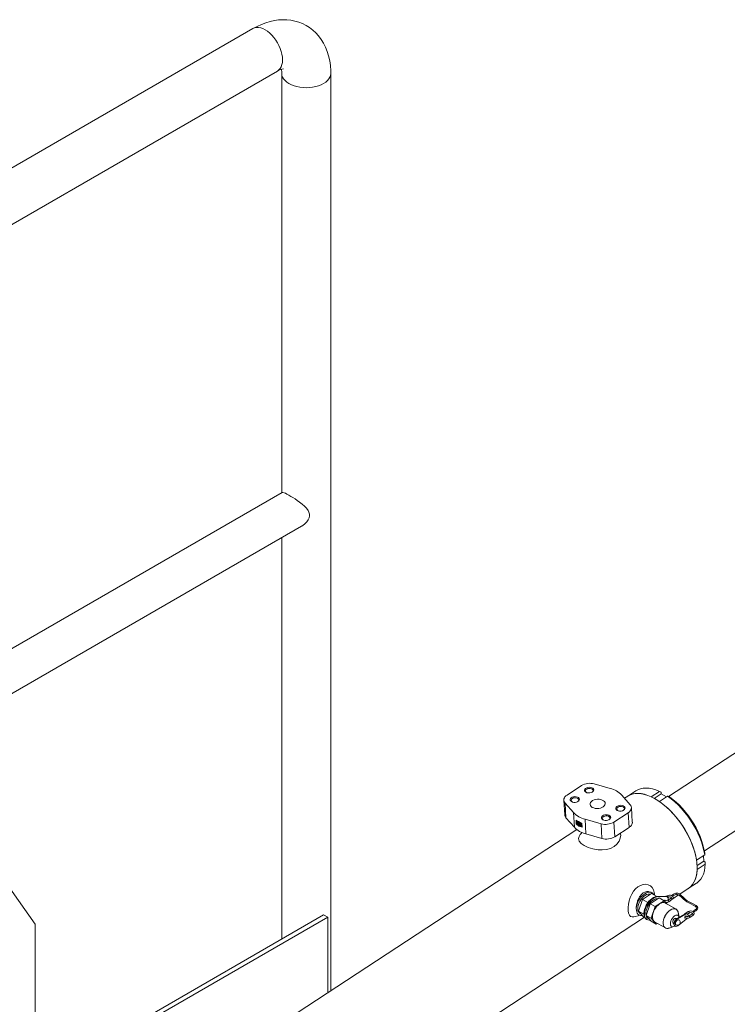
# Model space of a CAD drawing. Header units: millimetres. Extents: x 525 to 29324, y 175 to 20618.
# Tile 584 of 588: x 22793 to 23402, y 17996 to 18842. Entities that reach past the tile are written whole.
import ezdxf

# ---------------------------------------------------------------- set-up
doc = ezdxf.new("R2010")
doc.units = ezdxf.units.MM
doc.linetypes.add('SLD-Continua', pattern=[0])

msp = doc.modelspace()

# ---------------------------------------------------------------- linework, layer by layer
at = {"color": 7, "linetype": 'SLD-Continua', "lineweight": 18, "ltscale": 35}
for p, q in [((22993.89, 18834.51), (21226.12, 17814.25)), ((22448.04, 18470.79), (23014.97, 18797.99)), ((23018.7, 18795.82), (23018.7, 18435.45)), ((23060.86, 18007.49), (23060.86, 18795.82)), ((23019.08, 18435.67), (22448.04, 18106.09)), ((22448.04, 18067.53), (23035.78, 18406.74)), ((23018.7, 18396.88), (23018.7, 18051.89)), ((23583.11, 18326.12), (23351.28, 18174.33)), ((23382.09, 18127.57), (23613.79, 18279.27)), ((23263.97, 18175.64), (23276.32, 18183.72)), ((23287.36, 18185.19), (23301.15, 18181.28)), ((23280.69, 18177.8), (23280.85, 18177.71)), ((23311.09, 18175.54), (23318.3, 18167.33)), ((23316.14, 18174.63), (23313.44, 18172.86)), ((23323.2, 18179.25), (23316.14, 18174.63)), ((23336.39, 18174.13), (23343.44, 18178.75)), ((23339.02, 18172.79), (23345.03, 18176.73)), ((23344.46, 18178.31), (23342.78, 18179.05)), ((23343.46, 18170.05), (23350.51, 18174.67)), ((23344.46, 18178.31), (23344.95, 18178.09)), ((23345.03, 18176.73), (23344.95, 18178.09)), ((23349.62, 18174.08), (23345.03, 18176.73)), ((23261.22, 18171.21), (23261.98, 18158.62)), ((23269.51, 18160.56), (23262.29, 18168.77)), ((23262.29, 18168.77), (23263.05, 18156.17)), ((23268.34, 18169.71), (23268.5, 18169.63)), ((23320.13, 18152.29), (23319.37, 18164.89)), ((23263.05, 18156.17), (23270.26, 18147.96)), ((23269.51, 18160.56), (23270.26, 18147.96)), ((23316.62, 18160.46), (23304.28, 18152.38)), ((23307.63, 18162.25), (23307.79, 18162.16)), ((23316.62, 18160.46), (23317.38, 18147.86)), ((23271.9, 18150.97), (23271.72, 18153.92)), ((23272.13, 18151.12), (23271.9, 18150.97)), ((23271.96, 18153.8), (23272.13, 18151.12)), ((23272.18, 18153.49), (23272.32, 18153.58)), ((23272.18, 18153.49), (23272.32, 18151.11)), ((23272.73, 18152.29), (23272.7, 18152.8)), ((23272.73, 18152.29), (23272.87, 18152.38)), ((23273.61, 18151.78), (23272.73, 18152.29)), ((23272.76, 18151.74), (23273.65, 18151.23)), ((23272.79, 18151.23), (23272.76, 18151.74)), ((23272.79, 18151.23), (23272.93, 18151.32)), ((23272.85, 18152.75), (23272.87, 18152.38)), ((23272.87, 18152.38), (23273.75, 18151.87)), ((23272.91, 18151.65), (23272.93, 18151.32)), ((23273.61, 18151.78), (23273.75, 18151.87)), ((23273.65, 18151.23), (23273.61, 18151.78)), ((23273.65, 18151.23), (23273.79, 18151.32)), ((23273.75, 18151.87), (23273.79, 18151.32)), ((23273.82, 18152.36), (23273.78, 18152.91)), ((23273.82, 18152.36), (23273.96, 18152.45)), ((23273.92, 18153.01), (23273.96, 18152.45)), ((23273.94, 18150.36), (23274.08, 18150.45)), ((23273.97, 18149.81), (23273.94, 18150.36)), ((23273.97, 18149.81), (23274.11, 18149.9)), ((23274.08, 18150.45), (23274.11, 18149.9)), ((23274.81, 18151.72), (23274.92, 18149.85)), ((23275.33, 18151.01), (23275.47, 18151.11)), ((23275.33, 18151.01), (23275.39, 18149.99)), ((23275.39, 18149.99), (23275.53, 18150.08)), ((23275.47, 18151.11), (23275.53, 18150.08)), ((23276.03, 18149.62), (23275.97, 18150.65)), ((23276.43, 18148.77), (23276.57, 18148.86)), ((23276.45, 18150.63), (23276.59, 18150.73)), ((23276.54, 18149.07), (23276.45, 18150.63)), ((23276.54, 18149.07), (23276.68, 18149.16)), ((23276.59, 18150.73), (23276.68, 18149.16)), ((23276.67, 18151.06), (23276.85, 18148.12)), ((23293.23, 18150.91), (23279.45, 18154.82)), ((23279.45, 18154.82), (23280.21, 18142.22)), ((23293.23, 18150.91), (23293.99, 18138.32)), ((23295.28, 18154.17), (23295.44, 18154.08)), ((23304.28, 18152.38), (23305.04, 18139.78)), ((23305.04, 18139.78), (23317.38, 18147.86)), ((23272.39, 18145.99), (23007.95, 17972.85)), ((23276.97, 18143.44), (23276.25, 18142.71)), ((23280.21, 18142.22), (23293.99, 18138.32)), ((23375.32, 18119.55), (23382.38, 18124.17)), ((23381.62, 18118.74), (23381.34, 18123.49)), ((23375.78, 18114.92), (23381.62, 18118.74)), ((23375.8, 18111.68), (23382.85, 18116.3)), ((23382.84, 18118.04), (23381.62, 18118.74)), ((22806.55, 18064.68), (22777.99, 18105.36)), ((23368.18, 18095.15), (23375.24, 18099.77)), ((23336.71, 18090.93), (23328.97, 18085.86)), ((23336.81, 18091.58), (23336.29, 18091.88)), ((23336.71, 18090.93), (23341.26, 18088.3)), ((23339.08, 18089.56), (23339.08, 18090.86)), ((23341.16, 18088.3), (23348.75, 18088.6)), ((23341.16, 18088.3), (23341.59, 18088.05)), ((23341.59, 18088.05), (23349.18, 18088.36)), ((23348.75, 18088.6), (23349.18, 18088.36)), ((23350.03, 18088.91), (23349.41, 18088.51)), ((23350.08, 18088.15), (23349.66, 18088.39)), ((23354.95, 18086.49), (23359.9, 18089.73)), ((23360.87, 18090.36), (23368.18, 18095.15)), ((23328.97, 18085.86), (23325.55, 18075.84)), ((23328.97, 18085.86), (23333.55, 18083.21)), ((23331.98, 18072.13), (23335.4, 18082.14)), ((23335.4, 18082.14), (23343.14, 18087.21)), ((23335.4, 18082.14), (23339.65, 18079.7)), ((23336.23, 18069.68), (23339.65, 18079.7)), ((23339.65, 18079.7), (23347.39, 18084.76)), ((23347.39, 18084.76), (23343.14, 18087.21)), ((23347.39, 18084.76), (23349.59, 18082.24)), ((23348.11, 18084.97), (23348.07, 18085.16)), ((23357.81, 18077.5), (23348.61, 18082.8)), ((23353.39, 18086.98), (23350.57, 18085.13)), ((23350.67, 18087.54), (23350.85, 18087.66)), ((23351.39, 18083.87), (23354.21, 18085.72)), ((23054.48, 18072.54), (22442.07, 17719.09)), ((23058.22, 18070.62), (23054.69, 18072.66)), ((23325.27, 18072.84), (23325.81, 18072.53)), ((23325.55, 18075.84), (23330.12, 18073.2)), ((23325.55, 18075.84), (23329.87, 18070.9)), ((23326.82, 18073.79), (23327.87, 18073.18)), ((23329.87, 18070.9), (23330.88, 18070.32)), ((23331.98, 18072.13), (23336.23, 18069.68)), ((23336.3, 18067.18), (23331.98, 18072.13)), ((23365.53, 18073.46), (23358.48, 18069.46)), ((23365.96, 18073.22), (23358.91, 18069.21)), ((23360.48, 18070.6), (23359.53, 18074.82)), ((23368.14, 18075.42), (23365.31, 18073.57)), ((23365.96, 18073.22), (23365.53, 18073.46)), ((23366.18, 18071.66), (23366.22, 18071.49)), ((23367.44, 18073.36), (23367.02, 18073.6)), ((23367.58, 18073.26), (23368.96, 18074.17)), ((23371.49, 18073.48), (23368.67, 18071.64)), ((23369.49, 18070.38), (23372.32, 18072.23)), ((23058.22, 18070.62), (21219.75, 17009.55)), ((22806.55, 17966.69), (22806.55, 18064.68)), ((23048.53, 17885.86), (23330.54, 18070.51)), ((23058.22, 18005.76), (23058.22, 18070.62)), ((23332.39, 18068.73), (23332.81, 18068.49)), ((23340.55, 18064.73), (23336.23, 18069.68)), ((23336.3, 18067.18), (23340.55, 18064.73)), ((23339.32, 18066.69), (23348.51, 18061.39)), ((23341.56, 18065.4), (23340.55, 18064.73)), ((23351.69, 18061.24), (23355.82, 18062.52)), ((23355.44, 18065.24), (23355.81, 18065.02)), ((23356.59, 18063.14), (23357.01, 18062.89)), ((23358.31, 18069.36), (23357.94, 18069.57)), ((23358.91, 18069.21), (23358.48, 18069.46)), ((23359.26, 18063.32), (23360.14, 18063.97)), ((23360.59, 18064.31), (23366.24, 18068.51))]:
    msp.add_line(p, q, dxfattribs=at)
at = {"color": 7, "linetype": 'SLD-Continua', "lineweight": 18, "ltscale": 35, "flags": 128}
for points in [[(23060.86, 18795.82), (23060.82, 18798.29), (23060.51, 18802.62), (23059.9, 18806.85), (23059, 18810.94), (23057.8, 18814.85), (23056.32, 18818.55), (23054.57, 18822.01), (23052.57, 18825.22), (23050.35, 18828.17), (23047.92, 18830.85), (23045.29, 18833.25), (23042.5, 18835.38), (23039.55, 18837.21), (23036.47, 18838.76), (23033.26, 18840.02), (23029.96, 18840.99), (23026.57, 18841.66), (23023.1, 18842.05), (23019.57, 18842.14), (23015.98, 18841.94), (23012.33, 18841.44), (23008.63, 18840.64), (23004.91, 18839.53), (23001.16, 18838.12), (22997.41, 18836.4), (22993.89, 18834.51)], [(22993.89, 18834.51), (22995.35, 18835.14), (22996.97, 18835.46), (22998.72, 18835.45), (23000.57, 18835.1), (23002.48, 18834.44), (23004.43, 18833.46)], [(22993.89, 18834.51), (22995.35, 18835.14), (22996.97, 18835.46), (22998.72, 18835.45), (23000.57, 18835.1), (23002.48, 18834.44), (23004.43, 18833.46), (23006.37, 18832.19), (23008.29, 18830.65), (23010.13, 18828.86), (23011.88, 18826.86), (23013.5, 18824.67), (23014.97, 18822.34), (23016.25, 18819.9), (23017.34, 18817.41), (23018.2, 18814.89), (23018.83, 18812.39), (23019.21, 18809.97), (23019.33, 18807.64), (23019.21, 18805.47), (23018.83, 18803.48), (23018.2, 18801.71), (23017.34, 18800.19), (23016.25, 18798.94), (23014.97, 18797.99), (23014.94, 18797.97)], [(23004.43, 18833.46), (23006.37, 18832.19), (23008.29, 18830.65), (23010.13, 18828.86), (23011.88, 18826.86), (23013.5, 18824.67), (23014.97, 18822.34), (23016.25, 18819.9), (23017.34, 18817.41), (23018.2, 18814.89), (23018.83, 18812.39), (23019.21, 18809.97), (23019.33, 18807.64), (23019.21, 18805.47), (23018.83, 18803.48), (23018.2, 18801.71), (23017.34, 18800.19), (23016.25, 18798.94), (23014.97, 18797.99), (23014.97, 18797.99)], [(23018.7, 18795.79), (23018.88, 18794.23), (23019.42, 18792.67), (23020.31, 18791.16), (23021.53, 18789.74), (23023.06, 18788.41), (23024.88, 18787.22), (23026.95, 18786.17), (23029.24, 18785.28), (23031.71, 18784.58), (23034.33, 18784.07), (23037.03, 18783.76), (23039.78, 18783.65), (23042.53, 18783.76), (23045.24, 18784.07), (23047.85, 18784.58), (23050.32, 18785.28), (23052.62, 18786.17), (23054.69, 18787.22), (23056.51, 18788.41), (23058.04, 18789.74), (23059.26, 18791.16), (23060.15, 18792.67), (23060.68, 18794.23), (23060.86, 18795.82)], [(23018.7, 18795.82), (23018.88, 18794.23), (23019.42, 18792.67), (23020.31, 18791.16), (23021.53, 18789.74), (23023.06, 18788.41), (23024.88, 18787.22)], [(23024.88, 18787.22), (23026.95, 18786.17), (23029.24, 18785.28), (23031.71, 18784.58), (23034.33, 18784.07), (23037.03, 18783.76), (23039.78, 18783.65), (23042.53, 18783.76), (23045.24, 18784.07), (23047.85, 18784.58), (23050.32, 18785.28), (23052.62, 18786.17), (23054.69, 18787.22), (23056.51, 18788.41), (23058.04, 18789.74), (23059.26, 18791.16), (23060.15, 18792.67), (23060.68, 18794.23), (23060.86, 18795.82)], [(23019.1, 18435.65), (23019.66, 18435.76), (23020.77, 18435.46), (23021.83, 18435), (23023.17, 18434.32), (23024.72, 18433.46), (23026.52, 18432.39), (23028.25, 18431.32), (23030.1, 18430.12), (23032.04, 18428.81), (23033.99, 18427.41), (23036.16, 18425.73), (23038.19, 18423.95), (23039.96, 18422.11), (23041.4, 18420.09), (23042.06, 18418.69), (23042.43, 18417.18), (23042.47, 18415.65), (23042.15, 18414.06), (23041.39, 18412.29), (23040.27, 18410.61), (23038.27, 18408.51), (23035.85, 18406.78), (23035.78, 18406.75)], [(23280.18, 18178.02), (23279.47, 18178.58), (23279.08, 18179.26), (23279.03, 18179.99), (23279.34, 18180.71), (23279.97, 18181.36), (23280.87, 18181.87), (23281.96, 18182.2), (23283.15, 18182.33), (23284.32, 18182.24), (23285.37, 18181.94), (23286.21, 18181.45), (23286.77, 18180.82), (23286.99, 18180.11), (23286.86, 18179.38), (23286.39, 18178.69), (23285.61, 18178.1), (23284.6, 18177.67), (23283.45, 18177.44), (23282.26, 18177.42), (23281.14, 18177.62), (23280.18, 18178.02)], [(23285.4, 18177.99), (23285.57, 18178.11), (23286.13, 18178.71), (23286.35, 18179.38), (23286.21, 18180.04), (23285.73, 18180.62), (23284.96, 18181.07), (23283.98, 18181.33), (23282.89, 18181.37), (23281.82, 18181.19), (23280.88, 18180.81), (23280.18, 18180.27), (23279.78, 18179.63), (23279.74, 18178.96), (23280.05, 18178.32), (23280.69, 18177.8), (23280.69, 18177.8)], [(23343.44, 18178.75), (23340.46, 18179.97), (23337.56, 18180.87), (23334.74, 18181.43), (23332.05, 18181.64), (23329.5, 18181.5), (23327.11, 18181.02), (23324.9, 18180.2), (23323.2, 18179.25)], [(23262.29, 18168.77), (23261.71, 18169.6), (23261.34, 18170.47), (23261.22, 18171.39), (23261.32, 18172.31), (23261.66, 18173.22), (23262.23, 18174.09), (23263, 18174.9), (23263.97, 18175.64)], [(23267.83, 18169.93), (23267.12, 18170.5), (23266.73, 18171.18), (23266.68, 18171.91), (23266.99, 18172.63), (23267.62, 18173.27), (23268.53, 18173.79), (23269.62, 18174.12), (23270.8, 18174.25), (23271.97, 18174.16), (23273.02, 18173.85), (23273.87, 18173.37), (23274.42, 18172.74), (23274.65, 18172.03), (23274.52, 18171.29), (23274.04, 18170.6), (23273.26, 18170.02), (23272.26, 18169.59), (23271.11, 18169.35), (23269.92, 18169.34), (23268.79, 18169.54), (23267.83, 18169.93)], [(23273.05, 18169.9), (23273.22, 18170.02), (23273.78, 18170.62), (23274, 18171.29), (23273.87, 18171.95), (23273.39, 18172.54), (23272.61, 18172.99), (23271.63, 18173.25), (23270.55, 18173.29), (23269.48, 18173.11), (23268.54, 18172.73), (23267.83, 18172.19), (23267.44, 18171.55), (23267.39, 18170.87), (23267.71, 18170.24), (23268.34, 18169.71), (23268.34, 18169.71)], [(23316.14, 18174.63), (23317.85, 18175.58), (23320.06, 18176.4), (23322.45, 18176.88), (23325, 18177.02), (23327.69, 18176.81), (23330.5, 18176.25), (23333.41, 18175.36), (23336.39, 18174.13)], [(23368.18, 18095.15), (23368.66, 18095.48), (23370.34, 18096.9), (23371.82, 18098.61), (23373.08, 18100.59), (23374.11, 18102.81), (23374.9, 18105.28), (23375.45, 18107.97), (23375.76, 18110.85), (23375.81, 18113.91), (23375.62, 18117.13), (23375.18, 18120.48), (23374.49, 18123.94), (23373.57, 18127.48), (23372.41, 18131.07), (23371.03, 18134.69), (23369.43, 18138.31), (23367.63, 18141.91), (23365.65, 18145.45), (23363.49, 18148.92), (23361.17, 18152.28), (23358.71, 18155.52), (23356.13, 18158.6), (23353.45, 18161.51), (23350.68, 18164.21), (23347.85, 18166.71), (23344.97, 18168.96), (23342.08, 18170.97), (23339.19, 18172.7), (23336.32, 18174.16), (23333.49, 18175.33), (23330.72, 18176.19), (23328.04, 18176.75), (23325.47, 18177), (23323.02, 18176.94), (23320.71, 18176.57), (23318.56, 18175.89), (23316.58, 18174.91), (23316.14, 18174.63)], [(23344.95, 18178.09), (23344.1, 18178.46), (23343.44, 18178.75)], [(23382.38, 18124.17), (23381.72, 18127.79), (23380.79, 18131.5), (23379.61, 18135.27), (23378.17, 18139.09), (23376.5, 18142.9), (23374.6, 18146.69), (23372.5, 18150.42), (23370.2, 18154.06), (23367.73, 18157.58), (23365.11, 18160.95), (23362.36, 18164.14), (23359.5, 18167.14), (23356.56, 18169.9), (23353.55, 18172.42), (23350.51, 18174.67)], [(23350.51, 18174.67), (23351.36, 18174.3), (23352.02, 18174.01)], [(23352.02, 18174.01), (23354.91, 18171.86), (23357.77, 18169.45), (23360.56, 18166.81), (23363.28, 18163.96), (23365.9, 18160.92), (23368.39, 18157.71), (23370.74, 18154.36), (23372.92, 18150.9), (23374.93, 18147.35), (23376.73, 18143.75), (23378.33, 18140.12), (23379.7, 18136.49), (23380.84, 18132.89), (23381.73, 18129.36), (23382.37, 18125.92)], [(23285.71, 18165.05), (23284.78, 18165.74), (23284.14, 18166.56), (23283.83, 18167.46), (23283.87, 18168.38), (23284.26, 18169.3), (23284.98, 18170.14), (23285.98, 18170.87), (23287.21, 18171.45), (23288.61, 18171.85), (23290.1, 18172.04), (23291.6, 18172.02), (23293.04, 18171.78), (23294.32, 18171.34), (23295.39, 18170.72), (23296.18, 18169.96), (23296.66, 18169.1), (23296.79, 18168.18), (23296.57, 18167.25), (23296.02, 18166.37), (23295.15, 18165.58), (23294.03, 18164.92), (23292.7, 18164.43), (23291.25, 18164.13), (23289.74, 18164.04), (23288.26, 18164.18), (23286.9, 18164.52), (23285.71, 18165.05)], [(23307.12, 18162.47), (23306.41, 18163.03), (23306.02, 18163.71), (23305.97, 18164.44), (23306.28, 18165.16), (23306.91, 18165.81), (23307.81, 18166.32), (23308.9, 18166.66), (23310.09, 18166.78), (23311.26, 18166.69), (23312.31, 18166.39), (23313.15, 18165.9), (23313.71, 18165.27), (23313.93, 18164.56), (23313.8, 18163.83), (23313.33, 18163.14), (23312.55, 18162.55), (23311.54, 18162.12), (23310.39, 18161.89), (23309.2, 18161.87), (23308.08, 18162.07), (23307.12, 18162.47)], [(23312.34, 18162.44), (23312.51, 18162.56), (23313.07, 18163.16), (23313.29, 18163.83), (23313.15, 18164.49), (23312.67, 18165.08), (23311.9, 18165.52), (23310.92, 18165.78), (23309.83, 18165.82), (23308.76, 18165.64), (23307.83, 18165.26), (23307.12, 18164.72), (23306.72, 18164.08), (23306.68, 18163.41), (23306.99, 18162.77), (23307.63, 18162.25), (23307.63, 18162.25)], [(23318.3, 18167.33), (23318.89, 18166.5), (23319.25, 18165.63), (23319.38, 18164.71), (23319.27, 18163.79), (23318.93, 18162.88), (23318.37, 18162.01), (23317.59, 18161.2), (23316.62, 18160.46)], [(23343.46, 18170.05), (23346.5, 18167.8), (23349.5, 18165.28), (23352.45, 18162.52), (23355.31, 18159.52), (23358.06, 18156.33), (23360.68, 18152.96), (23363.15, 18149.44), (23365.44, 18145.8), (23367.55, 18142.07), (23369.45, 18138.28), (23371.12, 18134.47), (23372.55, 18130.66), (23373.74, 18126.88), (23374.67, 18123.17), (23375.32, 18119.55)], [(23294.77, 18154.39), (23294.07, 18154.95), (23293.67, 18155.63), (23293.62, 18156.36), (23293.93, 18157.08), (23294.56, 18157.72), (23295.47, 18158.24), (23296.56, 18158.57), (23297.74, 18158.7), (23298.91, 18158.61), (23299.96, 18158.3), (23300.81, 18157.82), (23301.37, 18157.19), (23301.59, 18156.48), (23301.46, 18155.74), (23300.98, 18155.05), (23300.21, 18154.47), (23299.2, 18154.04), (23298.05, 18153.81), (23296.86, 18153.79), (23295.73, 18153.99), (23294.77, 18154.39)], [(23299.99, 18154.35), (23300.16, 18154.48), (23300.72, 18155.08), (23300.94, 18155.74), (23300.81, 18156.41), (23300.33, 18156.99), (23299.55, 18157.44), (23298.57, 18157.7), (23297.49, 18157.74), (23296.42, 18157.56), (23295.48, 18157.18), (23294.77, 18156.64), (23294.38, 18156), (23294.33, 18155.32), (23294.65, 18154.69), (23295.28, 18154.17), (23295.28, 18154.17)], [(23271.72, 18153.92), (23273.98, 18152.86), (23276.67, 18151.06)], [(23276.85, 18148.12), (23274.22, 18148.93), (23271.9, 18150.97)], [(23275.97, 18150.65), (23275.93, 18150.8), (23275.86, 18150.95), (23275.75, 18151.09), (23275.63, 18151.19), (23275.51, 18151.23), (23275.41, 18151.21), (23275.35, 18151.14), (23275.33, 18151.01)], [(23275.39, 18149.99), (23275.42, 18149.84), (23275.5, 18149.69), (23275.61, 18149.55), (23275.73, 18149.45), (23275.85, 18149.41), (23275.95, 18149.43), (23276.01, 18149.5), (23276.03, 18149.62)], [(23275.49, 18151.23), (23275.49, 18151.23), (23275.47, 18151.11)], [(23276.21, 18148.75), (23276.28, 18148.73), (23276.35, 18148.74), (23276.41, 18148.76), (23276.46, 18148.79), (23276.5, 18148.84), (23276.52, 18148.91), (23276.54, 18148.98), (23276.54, 18149.07)], [(23309.8, 18142.89), (23310.1, 18141.26), (23309.78, 18138.56), (23308.73, 18135.87), (23306.91, 18133.38), (23304.4, 18131.28), (23301.31, 18129.72), (23297.87, 18128.77), (23294.26, 18128.4), (23290.65, 18128.53), (23286.11, 18129.31), (23282.05, 18130.59), (23278.67, 18132.2), (23276.09, 18134.03), (23274.46, 18136.04), (23273.91, 18138.19), (23274.28, 18139.92), (23275.39, 18141.74), (23276.34, 18142.71)], [(23382.37, 18125.92), (23382.37, 18124.94), (23382.38, 18124.17)], [(23375.24, 18099.77), (23375.54, 18099.97), (23377.33, 18101.45), (23378.89, 18103.24), (23380.21, 18105.33), (23381.27, 18107.71), (23382.07, 18110.34), (23382.6, 18113.21), (23382.85, 18116.3)], [(23382.85, 18116.3), (23382.85, 18117.27), (23382.84, 18118.04)], [(23375.8, 18111.68), (23375.54, 18108.59), (23375.01, 18105.72), (23374.21, 18103.09), (23373.15, 18100.72), (23371.83, 18098.63), (23370.27, 18096.83), (23368.48, 18095.35), (23368.18, 18095.15)], [(23339, 18090.83), (23339.02, 18091.96), (23338.44, 18094.25), (23337.29, 18096.15), (23335.69, 18097.58), (23333.75, 18098.5), (23331.6, 18098.87), (23329.33, 18098.7), (23327.07, 18097.98), (23324.89, 18096.73), (23322.88, 18095), (23321.09, 18092.85), (23319.56, 18090.34), (23318.32, 18087.57)], [(23323.55, 18078.24), (23323.56, 18078.9), (23323.83, 18081.17), (23324.03, 18082.19), (23324.33, 18083.36), (23324.48, 18083.86), (23324.71, 18084.56), (23325.05, 18085.45), (23325.73, 18086.93), (23326.41, 18088.11), (23327.03, 18089), (23327.84, 18089.96), (23328.69, 18090.77), (23329.56, 18091.42), (23330.96, 18092.15), (23332.47, 18092.57), (23333.99, 18092.61), (23335.46, 18092.27), (23335.97, 18092.05), (23336.35, 18091.84), (23336.81, 18091.54), (23337.26, 18091.16), (23337.63, 18090.78), (23337.94, 18090.4), (23338.12, 18090.11)], [(23330.79, 18090.72), (23329.41, 18089.67), (23328.09, 18088.38), (23326.88, 18086.88), (23325.81, 18085.23), (23324.92, 18083.48), (23324.23, 18081.68), (23323.77, 18079.9), (23323.55, 18078.18), (23323.58, 18076.59), (23323.86, 18075.17), (23324.38, 18073.98), (23325.12, 18073.04), (23326.06, 18072.4), (23327.17, 18072.06), (23328.41, 18072.05), (23328.81, 18072.11)], [(23335.75, 18090.3), (23334.83, 18090.5), (23333.65, 18090.43), (23332.38, 18090.04), (23331.08, 18089.33), (23329.79, 18088.34), (23328.57, 18087.11), (23327.47, 18085.67), (23326.52, 18084.1), (23325.76, 18082.43), (23325.22, 18080.75), (23324.93, 18079.12), (23324.89, 18077.59)], [(23332.39, 18068.73), (23331.93, 18069.05), (23331.13, 18069.91), (23330.55, 18071.05), (23330.2, 18072.42), (23330.11, 18073.98), (23330.27, 18075.68), (23330.67, 18077.46), (23331.31, 18079.27), (23332.16, 18081.04), (23333.2, 18082.73), (23334.39, 18084.27), (23335.69, 18085.61), (23337.07, 18086.72), (23338.47, 18087.55), (23339.85, 18088.08), (23341.16, 18088.3)], [(23335.57, 18068.03), (23334.5, 18067.98), (23333.34, 18068.23), (23332.35, 18068.8), (23331.55, 18069.67), (23330.97, 18070.8), (23330.63, 18072.17), (23330.53, 18073.73), (23330.69, 18075.43), (23331.1, 18077.21), (23331.73, 18079.02), (23332.59, 18080.8), (23333.62, 18082.48), (23334.81, 18084.02), (23336.12, 18085.37), (23337.49, 18086.47), (23338.89, 18087.31), (23340.27, 18087.84), (23341.59, 18088.05), (23341.59, 18088.05)], [(23338.32, 18090), (23337.9, 18090.63), (23337.05, 18091.43), (23336.02, 18091.92), (23334.84, 18092.1), (23333.55, 18091.95), (23332.18, 18091.48), (23330.79, 18090.72)], [(23348.75, 18088.6), (23349.46, 18088.49), (23349.66, 18088.39)], [(23349.18, 18088.36), (23349.89, 18088.24), (23350.46, 18087.84), (23350.84, 18087.19), (23351.01, 18086.33), (23350.96, 18085.39)], [(23350.97, 18087.98), (23350.92, 18088.23), (23350.79, 18088.49), (23350.61, 18088.72), (23350.4, 18088.88), (23350.2, 18088.95), (23350.04, 18088.92), (23350.03, 18088.91)], [(23350.85, 18087.66), (23351.09, 18087.79), (23351.6, 18087.96), (23352.2, 18088.03), (23352.8, 18087.98), (23353.29, 18087.83), (23353.6, 18087.63), (23353.72, 18087.48), (23353.74, 18087.38), (23353.66, 18087.21), (23353.43, 18087), (23353.39, 18086.98)], [(23350.85, 18087.66), (23350.94, 18087.78), (23350.97, 18087.98)], [(23372.78, 18074.78), (23373.68, 18075.45), (23374.78, 18076.12), (23375.67, 18076.85), (23376.25, 18077.85), (23376.35, 18078.52), (23376.3, 18078.97), (23376.11, 18079.5), (23375.04, 18080.69), (23373.06, 18081.86), (23370.85, 18082.87), (23368.94, 18083.81), (23367.36, 18084.78), (23365.54, 18086.21), (23363.79, 18087.86), (23361.92, 18089.62), (23360.54, 18090.6), (23359.27, 18091.13), (23358.55, 18091.26), (23358.08, 18091.27), (23357.53, 18091.21), (23356.9, 18091.03), (23356.15, 18090.67), (23355.49, 18090.28), (23354.6, 18089.71), (23353.83, 18089.19)], [(23354.75, 18088.6), (23355.27, 18088.96), (23356.22, 18089.56), (23356.9, 18089.94), (23357.4, 18090.15), (23357.83, 18090.25), (23358.24, 18090.28), (23358.65, 18090.25), (23359.05, 18090.16), (23360.57, 18089.4), (23362.29, 18087.94), (23363.89, 18086.37), (23365.44, 18084.99), (23367.09, 18083.76), (23368.6, 18082.85), (23370.42, 18081.97), (23372.45, 18081.07), (23374.23, 18080.09), (23375.14, 18079.2), (23375.35, 18078.54), (23375.3, 18078.13), (23374.9, 18077.44), (23373.7, 18076.59), (23372.19, 18075.57)], [(23318.32, 18087.57), (23317.38, 18084.64), (23316.76, 18081.67), (23316.47, 18078.81), (23316.52, 18076.22), (23316.9, 18074.06), (23317.6, 18072.42), (23318.59, 18071.34), (23319.85, 18070.81), (23321.37, 18070.81), (23322.58, 18071.13)], [(23338.05, 18085.33), (23337.38, 18084.85), (23336.16, 18083.77), (23335.03, 18082.5), (23334.04, 18081.07), (23333.19, 18079.53), (23332.54, 18077.93), (23332.08, 18076.32), (23331.85, 18074.74), (23331.86, 18073.24), (23332.04, 18072.3)], [(23339.32, 18066.69), (23338.76, 18067.11), (23338.07, 18067.98), (23337.62, 18069.11), (23337.4, 18070.45), (23337.44, 18071.96), (23337.74, 18073.58), (23338.27, 18075.25), (23339.01, 18076.89), (23339.95, 18078.45), (23341.05, 18079.87), (23342.25, 18081.09), (23343.52, 18082.07), (23344.81, 18082.77), (23346.07, 18083.16), (23347.24, 18083.22), (23348.29, 18082.97), (23348.61, 18082.8)], [(23347.44, 18084.7), (23347.52, 18084.8), (23347.79, 18085.04)], [(23347.79, 18085.04), (23348.06, 18085.15), (23348.3, 18085.13), (23348.47, 18084.98), (23348.52, 18084.85)], [(23350.32, 18083.4), (23350.2, 18083.15), (23349.61, 18082.22)], [(23350.57, 18085.13), (23350.58, 18085.13), (23350.74, 18085.16), (23350.94, 18085.09), (23351.15, 18084.93), (23351.33, 18084.7), (23351.45, 18084.44), (23351.51, 18084.19), (23351.48, 18083.99), (23351.39, 18083.87)], [(23353.39, 18086.98), (23353.4, 18086.98), (23353.56, 18087.01), (23353.76, 18086.94), (23353.97, 18086.78), (23354.15, 18086.55), (23354.27, 18086.29), (23354.33, 18086.04), (23354.3, 18085.84), (23354.21, 18085.72)], [(23322.55, 18071.09), (23325.23, 18071.91), (23326.57, 18072.33)], [(23352.36, 18061.44), (23352.31, 18061.42), (23351.05, 18061.03), (23349.88, 18060.97), (23348.83, 18061.23), (23347.95, 18061.8), (23347.27, 18062.67), (23346.81, 18063.8), (23346.6, 18065.15), (23346.64, 18066.66), (23346.93, 18068.28), (23347.46, 18069.94), (23348.21, 18071.58), (23349.15, 18073.15), (23350.24, 18074.57), (23351.45, 18075.79), (23352.72, 18076.77), (23354.01, 18077.46), (23355.26, 18077.85), (23356.44, 18077.92), (23357.49, 18077.66), (23358.37, 18077.08), (23359.05, 18076.22), (23359.51, 18075.09), (23359.68, 18074.14)], [(23351.69, 18061.24), (23351.07, 18061.08), (23349.9, 18061.01), (23348.85, 18061.27), (23347.98, 18061.84), (23347.3, 18062.71), (23346.84, 18063.83), (23346.63, 18065.17), (23346.67, 18066.67), (23346.96, 18068.28), (23347.49, 18069.94), (23348.23, 18071.57), (23349.17, 18073.13), (23350.26, 18074.54), (23351.45, 18075.75), (23352.72, 18076.73), (23354, 18077.42), (23355.25, 18077.81), (23356.42, 18077.87), (23357.46, 18077.62), (23358.34, 18077.04), (23359.02, 18076.18), (23359.47, 18075.06), (23359.53, 18074.82)], [(23356.83, 18062.99), (23355.94, 18062.56), (23354.98, 18062.38), (23354.13, 18062.54), (23353.46, 18063.04), (23353.01, 18063.83), (23352.81, 18064.86), (23352.88, 18066.07), (23353.2, 18067.37), (23353.77, 18068.67), (23354.53, 18069.88), (23355.44, 18070.93), (23356.43, 18071.73)], [(23356.43, 18071.73), (23357.45, 18072.24), (23358.41, 18072.42), (23359.25, 18072.26), (23359.92, 18071.77), (23360.37, 18070.98), (23360.48, 18070.6)], [(23365.31, 18073.57), (23364.93, 18073.27), (23364.72, 18073)], [(23365.23, 18070.36), (23365.29, 18070.7), (23365.44, 18071.05), (23365.68, 18071.36), (23365.95, 18071.58), (23366.22, 18071.67), (23366.44, 18071.62), (23366.6, 18071.44), (23366.63, 18071.35)], [(23365.68, 18073.54), (23365.49, 18073.61), (23365.32, 18073.58), (23365.31, 18073.57)], [(23368, 18071.36), (23368.06, 18072.14), (23367.86, 18072.91), (23367.4, 18073.38), (23366.73, 18073.49), (23365.96, 18073.22)], [(23369.08, 18074.49), (23369.02, 18074.74), (23368.9, 18075), (23368.72, 18075.22), (23368.51, 18075.38), (23368.31, 18075.46), (23368.15, 18075.43), (23368.14, 18075.42)], [(23368.68, 18071.64), (23368.68, 18071.64), (23368.85, 18071.67), (23369.05, 18071.6), (23369.25, 18071.44), (23369.43, 18071.21), (23369.56, 18070.95), (23369.61, 18070.7), (23369.59, 18070.5), (23369.49, 18070.38)], [(23368.95, 18074.16), (23369.05, 18074.29), (23369.08, 18074.49)], [(23368.96, 18074.17), (23369.2, 18074.3), (23369.7, 18074.47), (23370.3, 18074.54), (23370.91, 18074.49), (23371.4, 18074.34), (23371.71, 18074.14), (23371.83, 18073.99), (23371.85, 18073.89), (23371.76, 18073.72), (23371.54, 18073.51), (23371.49, 18073.48)], [(23371.49, 18073.48), (23371.51, 18073.49), (23371.67, 18073.52), (23371.87, 18073.45), (23372.08, 18073.28), (23372.26, 18073.06), (23372.38, 18072.8), (23372.44, 18072.55), (23372.41, 18072.35), (23372.32, 18072.23)], [(23355.44, 18065.24), (23355.11, 18065.58), (23354.93, 18066.25), (23355.02, 18067.09), (23355.36, 18067.98), (23355.91, 18068.78), (23356.58, 18069.37), (23357.26, 18069.66), (23357.86, 18069.61), (23357.94, 18069.57)], [(23358.48, 18069.46), (23357.62, 18068.81), (23356.86, 18067.89), (23356.26, 18066.82), (23355.9, 18065.7), (23355.82, 18064.65), (23356.02, 18063.79), (23356.48, 18063.21), (23356.59, 18063.14)], [(23358.91, 18069.21), (23358.05, 18068.56), (23357.28, 18067.65), (23356.68, 18066.57), (23356.32, 18065.45), (23356.24, 18064.41), (23356.44, 18063.54), (23356.9, 18062.96), (23357.58, 18062.72), (23358.39, 18062.84), (23359.26, 18063.32)], [(23360.14, 18068.3), (23360.05, 18068.35), (23359.45, 18068.4), (23358.77, 18068.11), (23358.1, 18067.51), (23357.55, 18066.71), (23357.21, 18065.82), (23357.12, 18064.98), (23357.3, 18064.32), (23357.64, 18063.97)], [(23365.98, 18069.97), (23365.94, 18069.94), (23365.67, 18069.85), (23365.44, 18069.89), (23365.29, 18070.07), (23365.23, 18070.36)], [(23365.56, 18070.21), (23365.29, 18070.1), (23365.28, 18070.1)], [(23366.24, 18068.51), (23366.99, 18069.23), (23367.36, 18069.76)]]:
    msp.add_lwpolyline(points, dxfattribs=at)
at = {"color": 7, "linetype": 'SLD-Continua', "lineweight": 18, "ltscale": 1225}
for centre, radius, start, end in [((23021.57, 18788.49), 11.56, 96.65745, 124.81074), ((23001.42, 18796.15), 17.29, 358.92619, 11.41275), ((23283.55, 18171.58), 14.13, 74.32615, 120.76354), ((23296.21, 18161.23), 20.64, 43.85971, 76.15792), ((23266.02, 18158.93), 4.06, 184.4835, 222.88193), ((23284.39, 18174.87), 20.64, 223.85971, 256.15792), ((23285.15, 18162.27), 20.64, 223.85971, 256.15792), ((23279.48, 18158.1), 10.14, 223.46592, 254.8556), ((23270.71, 18146.87), 6.78, 63.02339, 77.4706), ((23280.95, 18160.35), 12.64, 226.94848, 236.47491), ((23270.88, 18146.46), 6.59, 63.56534, 74.00459), ((23280.24, 18159.82), 11.37, 229.07304, 236.32938), ((23280.38, 18159.91), 11.37, 229.07304, 236.32938), ((23275.12, 18151.78), 0.312, 128.7367, 190.47139), ((23276.03, 18149.97), 1.11, 186.10283, 243.33133), ((23276.14, 18150.1), 0.611, 181.28089, 257.52441), ((23278, 18155.1), 6.6, 247.99639, 254.21361), ((23275.3, 18150.49), 1.16, 6.82784, 49.47754), ((23275.51, 18150.61), 1.08, 6.05392, 36.37429), ((23276.37, 18149.1), 0.312, 308.7851, 10.42299), ((23297.05, 18164.52), 14.13, 254.32615, 300.76354), ((23315.04, 18152.39), 5.1, 297.41087, 358.84894), ((23297.81, 18151.92), 14.13, 254.32615, 300.76354), ((23352.23, 18085.4), 4.15, 63.24044, 122.01924), ((23353.38, 18087.38), 1.86, 296.37136, 67.54218), ((23341.67, 18080.66), 5.91, 85.51345, 127.74998), ((23349.21, 18087.22), 2.5, 238.67188, 302.93735), ((23349.29, 18087.13), 3.88, 260.53585, 302.72118), ((23329.31, 18077.45), 4.42, 178.17293, 235.76274), ((23335.95, 18072.63), 3.9, 189.33119, 252.9257), ((23366.39, 18072.35), 1.4, 63.16111, 127.52669), ((23367.32, 18073.73), 2.5, 238.4981, 302.91615), ((23370.3, 18072.27), 3.83, 55.575, 124.42275), ((23371.58, 18074.24), 1.5, 53.1533, 63.34665), ((23371.48, 18073.87), 1.84, 297.04862, 57.72224), ((23358.89, 18066.14), 2.5, 240.00881, 303.21452), ((23358.89, 18066.14), 2.5, 303.21452, 60.00881), ((23367.33, 18073.53), 3.82, 236.88031, 304.5343)]:
    msp.add_arc(centre, radius, start, end, dxfattribs=at)

doc.saveas('drawing.dxf')
